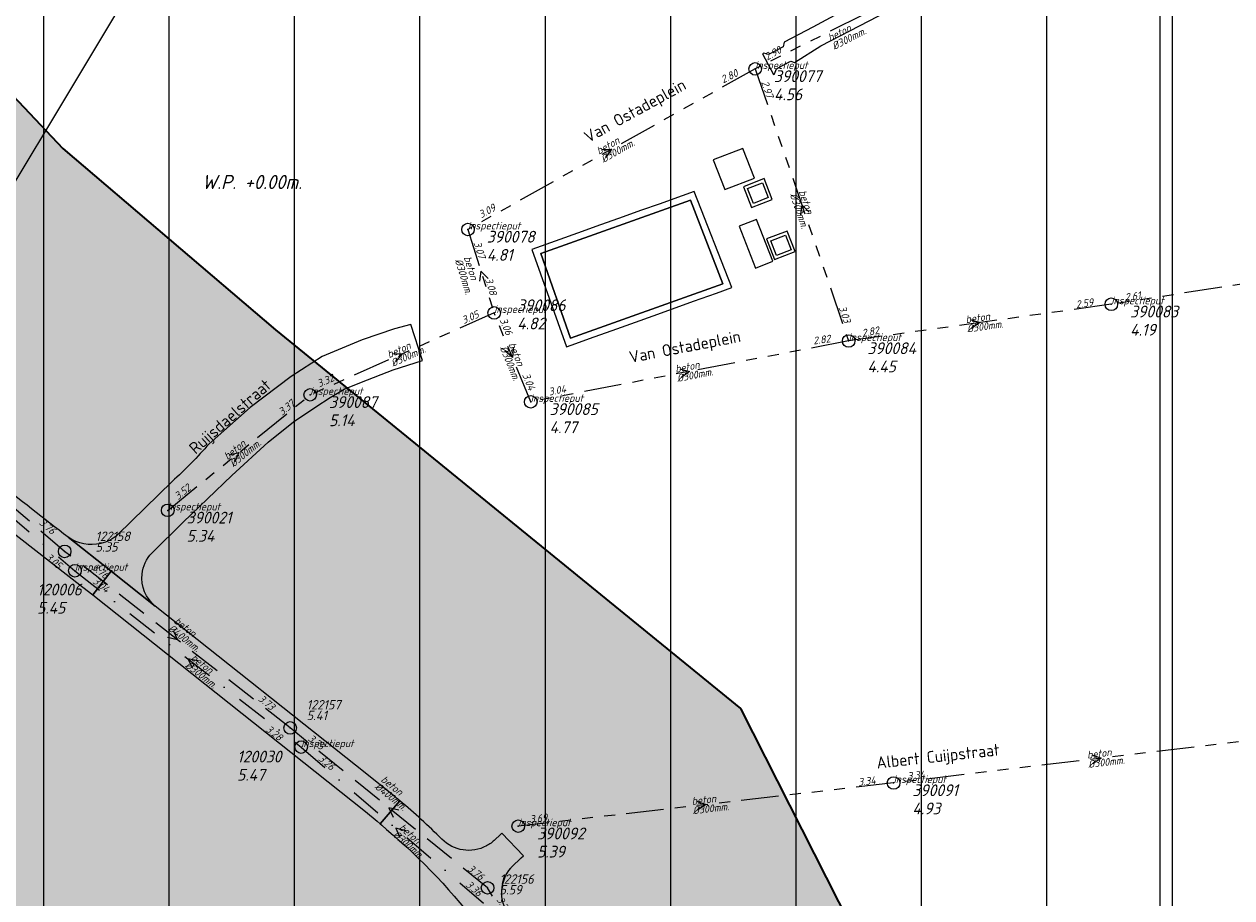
# Model space of a CAD drawing. Extents: x 148869 to 161638, y 453607 to 469810.
# Tile 370 of 656: x 154975 to 155167, y 462222 to 462361. Entities that reach past the tile are written whole.
import ezdxf
from ezdxf.enums import TextEntityAlignment as Align

# ---------------------------------------------------------------- set-up
doc = ezdxf.new("R2010")
doc.units = 0
doc.header["$PDMODE"] = 32
doc.header["$PDSIZE"] = 2
for name, pattern in [('RI-GWA', [18.45, 6, -1.8, 1.75, -1.8, 1.75, -1.8, 1.75, -1.8]), ('RI-HWA', [7.4, 5, -2.4]), ('RI-VWA', [11, 5, -3, 0, -3])]:
    doc.linetypes.add(name, pattern=pattern)
doc.layers.get('0').update_dxf_attribs({"linetype": 'CONTINUOUS'})
doc.layers.get('DEFPOINTS').update_dxf_attribs({"linetype": 'CONTINUOUS'})
for name, color, linetype in [('2021', 41, 'CONTINUOUS'), ('2021 hatch', 41, 'CONTINUOUS'), ('2022 hatch', 10, 'CONTINUOUS'), ('2024', 160, 'CONTINUOUS'), ('2024 hatch', 160, 'CONTINUOUS'), ('B-OI-RI-BOB-T18-niet meenemen', 252, 'CONTINUOUS'), ('B-OI-RI-DIAMETER-T18-niet meenemen', 252, 'CONTINUOUS'), ('B-OI-RI-HWA-PUTDEKSELHOOGTE-T25-niet meenemen', 252, 'CONTINUOUS'), ('B-OI-RI-HWA-PUTNUMMER-T25-niet meenemen', 252, 'CONTINUOUS'), ('B-OI-RI-HWA_TRANSPORTLEIDING-G-niet meenemen', 252, 'RI-HWA'), ('B-OI-RI-MATERIAAL-T18-niet meenemen', 252, 'CONTINUOUS'), ('B-OI-RI-STROOMRICHTING-S-niet meenemen', 252, 'CONTINUOUS'), ('B-OI-T50', 3, 'CONTINUOUS'), ('gs dwa', 252, 'CONTINUOUS'), ('gs rwa', 252, 'CONTINUOUS')]:
    doc.layers.add(name, color=color, linetype=linetype)
for name, color, linetype, lineweight in [('B-OI-RI-GWA-MATERIAAL-T18', 10, 'CONTINUOUS', 18), ('B-OI-RI-GWA-PUTDEKSELHOOGTE-T25', 10, 'CONTINUOUS', 25), ('B-OI-RI-GWA_BOB-T18', 10, 'CONTINUOUS', 18), ('B-OI-RI-GWA_DIAMETER-T18', 10, 'CONTINUOUS', 18), ('B-OI-RI-GWA_PUTNUMMER-T18', 10, 'CONTINUOUS', 18), ('B-OI-RI-GWA_RIOOLPUT-S', 10, 'CONTINUOUS', 25), ('B-OI-RI-GWA_TRANSPORTLEIDING-G', 10, 'RI-GWA', 18), ('B-OI-RI-STROOMRICHTING-S', 252, 'CONTINUOUS', 25), ('B-OI-RI-VWA-BOB-T18', 34, 'CONTINUOUS', 18), ('B-OI-RI-VWA-DIAMETER-T18', 34, 'CONTINUOUS', 18), ('B-OI-RI-VWA-MATERIAAL-T18', 34, 'CONTINUOUS', 18), ('B-OI-RI-VWA_PUTDEKSELHOOGTE-T25', 34, 'CONTINUOUS', 25), ('B-OI-RI-VWA_PUTNUMMER-T25', 34, 'CONTINUOUS', 25), ('B-OI-RI-VWA_RIOOLPUT-S', 34, 'CONTINUOUS', 25), ('B-OI-RI-VWA_TRANSPORTLEIDING-G', 34, 'RI-VWA', 18), ('B-RO-OG-TOPOGRAFIE-T18', 2, 'CONTINUOUS', 18), ('B-RO-VH-VERHARDING_ASFALT-GV', 251, 'CONTINUOUS', 18), ('B-RO-VH-VERHARDING_BEDRIJFSVLOERPLAAT-GV', 251, 'CONTINUOUS', 18), ('B-RO-VH-VERHARDING_STRAATBAKSTEEN-GV', 251, 'CONTINUOUS', 18), ('B-RO-VH-VERHARDING_TEGEL_RUBBER-GV', 251, 'CONTINUOUS', 18), ('N-OI-KG-BEHEERGRENS-G-2021', 221, 'XX-WERKGRENS', 35), ('X-XX-AL-TEKENBLAD-KADER-G-OZ', 1, 'CONTINUOUS', 25)]:
    doc.layers.add(name, color=color, linetype=linetype, lineweight=lineweight)
doc.styles.add('iso15', font='ISO.shx', dxfattribs={"oblique": 15})
doc.styles.add('NLCS-ISO-M200-T18', font='NLCS-ISO.ttf', dxfattribs={"height": 0.36})
doc.styles.add('NLCS-ISO-M500-T18_CURSIEF', font='NLCS-ISO.ttf', dxfattribs={"oblique": 15, "height": 0.9})
doc.styles.add('NLCS-ISO-M750-T25_CURSIEF', font='NLCS-ISO.ttf', dxfattribs={"oblique": 15, "height": 1.875})
doc.styles.add('NLCS-ISO-M750_CURSIEF', font='NLCS-ISO.ttf', dxfattribs={"oblique": 15})
doc.linetypes.add('XX-WERKGRENS', pattern='A,0,[137,NLCS.SHX,S=0.1,R=0,X=-1.1,Y=-1.35],-6', length=6)

# ---------------------------------------------------------------- blocks, each defined once
blk = doc.blocks.new('ACMAP_ANN_TEMPLATE_vwa-diam')
at = {"color": 0, "linetype": 'ByBlock', "style": 'NLCS-ISO-M500-T18_CURSIEF', "oblique": 15}
blk.add_attdef('vwa-diam', (0.3, -1.3), '', height=1.2, dxfattribs=at)
blk = doc.blocks.new('ACMAP_ANN_TEMPLATE_vwa-materiaal')
at = {"color": 0, "linetype": 'ByBlock', "style": 'NLCS-ISO-M500-T18_CURSIEF', "oblique": 15}
blk.add_attdef('vwa-mat', (0.3, 0.2), '', height=1.2, dxfattribs=at)
blk = doc.blocks.new('ACMAP_ANN_TEMPLATE_vwa-nap-l')
at = {"color": 0, "linetype": 'ByBlock', "style": 'NLCS-ISO-M500-T18_CURSIEF', "oblique": 15}
blk.add_attdef('vwa-nap-l', (3.3, 0.2), '', height=1.2, dxfattribs=at)
blk = doc.blocks.new('ACMAP_ANN_TEMPLATE_vwa-nap-r')
at = {"color": 0, "linetype": 'ByBlock', "style": 'NLCS-ISO-M500-T18_CURSIEF', "oblique": 15}
blk.add_attdef('vwa-nap-r', (-5.6, 0.2), '', height=1.2, dxfattribs=at)
blk = doc.blocks.new('ACMAP_ANN_TEMPLATE_gwa-diam')
at = {"color": 0, "linetype": 'ByBlock', "style": 'NLCS-ISO-M500-T18_CURSIEF', "oblique": 15}
blk.add_attdef('gwa-diam', (-2.2, -1.3), '', height=1.2, dxfattribs=at)
blk = doc.blocks.new('ACMAP_ANN_TEMPLATE_gwa-materiaal')
at = {"color": 0, "linetype": 'ByBlock', "style": 'NLCS-ISO-M500-T18_CURSIEF', "oblique": 15}
blk.add_attdef('gwa-mat', (-2.2, 0.2), '', height=1.2, dxfattribs=at)
blk = doc.blocks.new('ACMAP_ANN_TEMPLATE_gwa-nap-l')
at = {"color": 0, "linetype": 'ByBlock', "style": 'NLCS-ISO-M500-T18_CURSIEF', "oblique": 15}
blk.add_attdef('gwa-nap-l', (2.3, 0.2), '', height=1.2, dxfattribs=at)
blk = doc.blocks.new('ACMAP_ANN_TEMPLATE_gwa-nap-r')
at = {"color": 0, "linetype": 'ByBlock', "style": 'NLCS-ISO-M500-T18_CURSIEF', "oblique": 15}
blk.add_attdef('gwa-nap-r', (-5.6, 0.2), '', height=1.2, dxfattribs=at)
blk = doc.blocks.new('ACMAP_ANN_TEMPLATE_gwa-puth')
at = {"color": 0, "linetype": 'ByBlock', "style": 'NLCS-ISO-M750-T25_CURSIEF', "oblique": 15}
blk.add_attdef('gwa-puth', (3, -5), '', height=1.88, dxfattribs=at)
blk = doc.blocks.new('ACMAP_ANN_TEMPLATE_gwa-putnr')
at = {"color": 0, "linetype": 'ByBlock', "style": 'NLCS-ISO-M750-T25_CURSIEF', "oblique": 15}
blk.add_attdef('gwa-putnr', (3, -2.1), '', height=1.88, dxfattribs=at)
blk = doc.blocks.new('ACMAP_ANN_TEMPLATE_type knoop')
at = {"layer": 'DEFPOINTS', "style": 'NLCS-ISO-M500-T18_CURSIEF', "oblique": 15}
blk.add_attdef('type_knoop', (0, 0), '', height=1.2, dxfattribs=at)
blk = doc.blocks.new('ACMAP_ANN_TEMPLATE_vwa-puth')
at = {"color": 0, "linetype": 'ByBlock', "style": 'NLCS-ISO-M750-T25_CURSIEF', "oblique": 15}
blk.add_attdef('vwa-puth', (-3, 5), '', height=1.88, dxfattribs=at)
blk = doc.blocks.new('ACMAP_ANN_TEMPLATE_vwa-putnr')
at = {"color": 0, "linetype": 'ByBlock', "style": 'NLCS-ISO-M750-T25_CURSIEF', "oblique": 15}
blk.add_attdef('vaw-putnr', (-3, 7.9), '', height=1.88, dxfattribs=at)
blk = doc.blocks.new('ACMAP_ANN_TEMPLATE_diam')
at = {"color": 0, "linetype": 'ByBlock', "style": 'iso15', "oblique": 15}
blk.add_attdef('diam', (0.5, -1.3), '', height=1.2, dxfattribs=at)
blk = doc.blocks.new('ACMAP_ANN_TEMPLATE_mat')
at = {"color": 0, "linetype": 'ByBlock', "style": 'iso15', "oblique": 15}
blk.add_attdef('mat', (0.5, 0.2), '', height=1.2, dxfattribs=at)
blk = doc.blocks.new('ACMAP_ANN_TEMPLATE_nap-l')
at = {"color": 0, "linetype": 'ByBlock', "style": 'iso15', "oblique": 15}
blk.add_attdef('nap-l', (3.3, 0.2), '', height=1.2, dxfattribs=at)
blk = doc.blocks.new('ACMAP_ANN_TEMPLATE_nap-r')
at = {"color": 0, "linetype": 'ByBlock', "style": 'iso15', "oblique": 15}
blk.add_attdef('nap-r', text='', height=1.2, dxfattribs=at).set_placement((-4.1, 0.2), align=Align.RIGHT)
blk = doc.blocks.new('ACMAP_ANN_TEMPLATE_puth-rwa')
at = {"color": 0, "linetype": 'ByBlock', "style": 'iso15', "oblique": 15}
blk.add_attdef('puth-rwa', (-2.7, -4.4), '', height=1.5, dxfattribs=at)
blk = doc.blocks.new('ACMAP_ANN_TEMPLATE_putnr-rwa')
at = {"color": 0, "linetype": 'ByBlock', "style": 'iso15', "oblique": 15}
blk.add_attdef('putnr-rwa', (-2.7, -2.7), '', height=1.5, dxfattribs=at)

msp = doc.modelspace()

# ---------------------------------------------------------------- hatches: boundary and pattern name
at = {"layer": '2021 hatch', "transparency": 33554636}
h = msp.add_hatch(color=256, dxfattribs=at)
h.dxf.hatch_style = 1
h.paths.add_polyline_path([(153826.57, 462066.25), (153947.46, 462191.01), (154055.28, 462277.11), (154084.55, 462323.51), (154239.31, 462326.82), (154306.49, 462353.82), (154388.2, 462469.94), (154437.2, 462500.14), (154551.66, 462589.48), (154652.94, 462620.29), (154689.97, 462631.74), (154910.27, 462447.69), (154936.89, 462395.54), (154956.69, 462367.04), (154981.01, 462341.27), (155014.96, 462312.37), (155089.08, 462252), (155130.97, 462169.29), (155163.94, 462056.17), (155148.2, 461966.87), (155196.02, 461912.58), (155217.82, 461862.57), (155303.92, 461822.34), (155485.37, 461548.33), (155521.4, 461502.48), (155581.82, 461452.82), (155601.14, 461355.07), (155613.01, 461296.61), (155560.2, 461155.81), (155085.91, 460999.21), (155039.1, 460983.21), (155010.86, 460976.06), (154725.47, 460991.08), (154655.4, 460953.15), (154605.07, 460869.27), (154486.06, 460830.39), (154402.82, 460843.98), (154171.11, 460596.17), (154145.15, 460533.59), (154069.54, 460287.95), (153971.58, 460462.91), (153513.93, 460549.99), (153569.41, 460682.03), (152881.49, 461034.8), (152904.11, 461239.2), (152951.54, 461324.49), (152972.83, 461377.93), (153021.69, 461437.41), (153109.43, 461452.97), (153391.54, 461591.62), (153665.34, 461928.76), (153805.21, 461951.08)])
at = {"layer": '2022 hatch'}
h = msp.add_hatch(dxfattribs=at)
h.set_pattern_fill('ANSI31', color=256, scale=19.992, angle=45)
h.set_pattern_definition([(90, (0, 0), (-19.992, 0), [])])
h.paths.add_polyline_path([(155957.39, 462199.72), (155824.6, 462339.47), (155809.4, 462364.77), (155712.06, 462492.35), (155741.32, 462534.94), (155724.45, 462653.5), (155647.56, 462844.84), (155571.03, 462835.78), (155539.5, 462940.93), (155214.41, 462860.04), (154975.03, 462800.21), (154771.75, 462639.51), (154795.06, 462617.84), (154687.68, 462525.32), (154739.27, 462359.61), (154777.22, 462294.15), (154815.26, 462238.26), (154900.32, 462169.47), (154928.55, 462144.03), (154992.39, 461993.67), (155064.08, 461959.84), (155069.75, 461944.78), (155080.62, 461929.02), (155099.54, 461841.43), (155124.54, 461788.65), (155176.21, 461747.53), (155253.1, 461670.14), (155301.18, 461625.42), (155386.96, 461536.3), (155426.74, 461562.76), (155670.4, 461472.54), (155778.97, 461514.91), (155823.82, 461578.91), (155914.94, 461739.53), (155884.36, 461781.4), (155900.67, 461812.33), (155940.19, 461941.25), (155946.89, 461971.72), (155993.5, 462030.18), (155993.12, 462149.22)])
at = {"layer": '2024 hatch'}
h = msp.add_hatch(dxfattribs=at)
h.set_pattern_fill('ANSI31', color=256, scale=29.988, angle=45)
h.set_pattern_definition([(90, (0, 0), (-29.988, 0), [])])
h.paths.add_polyline_path([(154015.87, 462797.75), (154202.83, 462955.78), (154346.68, 463068.63), (154364.41, 463095.54), (154437.88, 463175.34), (154670.41, 463542.86), (154884.23, 463104.81), (154897.76, 462951.83), (154919.68, 462915.44), (155046.11, 462824.08), (155229.96, 462587.13), (155017.76, 462489.93), (155010.79, 462460.83), (155012.88, 462401.81), (154940.81, 462281.73), (154859.54, 462032.79), (154595.7, 462297.96), (154437.04, 462442.85), (154370.63, 462559.79), (154344.3, 462564.56), (154270.99, 462634.18), (154248.56, 462638.72)])

# ---------------------------------------------------------------- linework, layer by layer
at = {"layer": '2021', "flags": 128}
msp.add_lwpolyline([(154689.97, 462631.74), (154910.27, 462447.69), (154936.89, 462395.54), (154956.69, 462367.04), (154981.01, 462341.27), (155014.96, 462312.37), (155089.08, 462252), (155130.97, 462169.29), (155163.94, 462056.17), (155148.2, 461966.87), (155196.02, 461912.58), (155217.82, 461862.57), (155303.92, 461822.34), (155485.37, 461548.33), (155521.4, 461502.48), (155581.82, 461452.82), (155601.14, 461355.07), (155613.01, 461296.61)], dxfattribs=at)
at = {"layer": '2024', "flags": 128}
msp.add_lwpolyline([(154015.87, 462797.75), (154202.83, 462955.78), (154346.68, 463068.63), (154364.41, 463095.54), (154437.88, 463175.34), (154670.41, 463542.86), (154884.23, 463104.81), (154897.76, 462951.83), (154919.68, 462915.44), (155046.11, 462824.08), (155229.96, 462587.13), (155017.76, 462489.93), (155010.79, 462460.83), (155012.88, 462401.81), (154940.81, 462281.73), (154859.54, 462032.79), (154595.7, 462297.96), (154437.04, 462442.85), (154370.63, 462559.79), (154344.3, 462564.56), (154270.99, 462634.18), (154248.56, 462638.72)], close=True, dxfattribs=at)
at = {"layer": 'B-OI-RI-GWA_RIOOLPUT-S', "color": 251}
for p in [(155091.41, 462353.97), (155045.62, 462328.37), (155148.19, 462316.44), (155049.8, 462315.06), (155106.31, 462310.59), (155020.47, 462302), (155055.63, 462300.88), (154997.76, 462283.58), (155113.48, 462240.11), (155053.64, 462233.22)]:
    msp.add_point(p, dxfattribs=at)
at = {"layer": 'B-OI-RI-GWA_TRANSPORTLEIDING-G', "color": 251}
for p, q in [((155125.25, 462370.91), (155091.41, 462353.97)), ((155091.41, 462353.97), (155045.62, 462328.37)), ((155091.41, 462353.97), (155106.31, 462310.59)), ((155045.62, 462328.37), (155049.8, 462315.06)), ((155202.28, 462324.78), (155148.19, 462316.44)), ((155148.19, 462316.44), (155106.31, 462310.59)), ((155049.8, 462315.06), (155020.47, 462302)), ((155055.63, 462300.88), (155049.8, 462315.06)), ((155106.31, 462310.59), (155055.63, 462300.88)), ((154997.76, 462283.58), (155020.47, 462302)), ((155179.72, 462248), (155113.48, 462240.11)), ((155113.48, 462240.11), (155053.64, 462233.22))]:
    msp.add_line(p, q, dxfattribs=at)
at = {"layer": 'B-OI-RI-HWA_TRANSPORTLEIDING-G-niet meenemen'}
for p, q in [((154981.32, 462277.03), (154945.56, 462307.58)), ((155017.27, 462248.89), (154981.32, 462277.03)), ((155048.75, 462223.39), (155017.27, 462248.89)), ((155067.89, 462189.92), (155048.75, 462223.39))]:
    msp.add_line(p, q, dxfattribs=at)
at = {"layer": 'B-OI-RI-STROOMRICHTING-S', "color": 251}
for points in [[(155066.9, 462341.1), (155068.52, 462341.17), (155067.61, 462339.84)], [(155100.01, 462331.15), (155098.86, 462332.28), (155098.64, 462330.68)], [(155048.83, 462320.56), (155047.7, 462321.71), (155047.45, 462320.13)], [(155125.71, 462314.03), (155127.24, 462313.52), (155125.92, 462312.6)], [(155052.83, 462309.58), (155052.7, 462307.97), (155051.49, 462309.03)], [(155033.52, 462308.6), (155035.14, 462308.53), (155034.11, 462307.29)], [(155079.42, 462306.17), (155080.96, 462305.73), (155079.68, 462304.76)], [(155007.54, 462292.44), (155009.11, 462292.79), (155008.45, 462291.32)], [(155002.57, 462259.57), (155000.98, 462259.89), (155001.68, 462258.44)], [(155145.08, 462244.6), (155146.6, 462244.05), (155145.26, 462243.17)], [(155082.05, 462237.22), (155083.55, 462236.66), (155082.2, 462235.79)], [(155035.7, 462232.5), (155034.14, 462232.89), (155034.77, 462231.4)]]:
    msp.add_lwpolyline(points, dxfattribs=at)
at = {"layer": 'B-OI-RI-STROOMRICHTING-S-niet meenemen', "color": 251}
for points in [[(154998.6, 462264.41), (154999.29, 462262.96), (154997.71, 462263.28)], [(155034.58, 462235.79), (155033.01, 462236.14), (155033.68, 462234.68)]]:
    msp.add_lwpolyline(points, dxfattribs=at)
at = {"layer": 'B-OI-RI-VWA_RIOOLPUT-S'}
for p in [(154982.96, 462273.95), (155019.03, 462245.83)]:
    msp.add_point(p, dxfattribs=at)
at = {"layer": 'B-OI-RI-VWA_TRANSPORTLEIDING-G', "color": 251}
for p, q in [((154946.52, 462304.97), (154982.96, 462273.95)), ((154982.96, 462273.95), (155019.03, 462245.83)), ((155019.03, 462245.83), (155049.27, 462219.94))]:
    msp.add_line(p, q, dxfattribs=at)
at = {"layer": 'B-RO-VH-VERHARDING_ASFALT-GV', "flags": 128}
msp.add_lwpolyline([(155061.98, 462311.04), (155086.27, 462319.71), (155081.08, 462333.04), (155057.22, 462324.53)], close=True, dxfattribs=at)
at = {"layer": 'B-RO-VH-VERHARDING_BEDRIJFSVLOERPLAAT-GV', "flags": 128}
for points in [[(155089.56, 462335.19), (155090.84, 462331.89), (155094.14, 462333.17), (155092.86, 462336.47)], [(155063.1, 462327.78), (155060.26, 462326.77), (155056.57, 462325.45), (155055.82, 462325.19), (155061.31, 462309.64), (155062.07, 462309.92), (155065.77, 462311.24), (155068.63, 462312.27), (155072.33, 462313.59), (155075.13, 462314.59), (155078.82, 462315.92), (155081.59, 462316.91), (155085.26, 462318.22), (155087.7, 462319.09), (155081.71, 462334.42), (155079.8, 462333.74), (155076.1, 462332.42), (155073.3, 462331.42), (155069.62, 462330.11), (155066.77, 462329.09)], [(155090.2, 462334.9), (155092.58, 462335.82), (155093.5, 462333.46), (155091.12, 462332.53)], [(155061.98, 462311.04), (155057.22, 462324.53), (155081.08, 462333.04), (155086.27, 462319.71)], [(155097.79, 462324.84), (155096.53, 462328.12), (155093.24, 462326.85), (155094.51, 462323.57)], [(155097.15, 462325.13), (155094.79, 462324.22), (155093.89, 462326.56), (155096.24, 462327.47)]]:
    msp.add_lwpolyline(points, close=True, dxfattribs=at)
at = {"layer": 'B-RO-VH-VERHARDING_STRAATBAKSTEEN-GV', "flags": 128}
msp.add_lwpolyline([(155152.28, 462382.31), (155151.09, 462385.87), (155137.85, 462379.63), (155121.3, 462371.56), (155110.16, 462365.84), (155100.58, 462360.64), (155096.04, 462358.21), (155095.85, 462357.51), (155093.56, 462356.27), (155092.78, 462356.47), (155092.58, 462356.37), (155094.35, 462353.08), (155094.52, 462353.18), (155094.79, 462353.97), (155095.45, 462354.33), (155097.1, 462355.21), (155097.67, 462354.99), (155101.86, 462357.64), (155117.2, 462365.64), (155126.76, 462370.57), (155142.18, 462377.95)], close=True, dxfattribs=at)
for points in [[(155038.39, 462307.45), (155036.49, 462313.24), (155033.93, 462312.5), (155028.77, 462310.76), (155022.4, 462308.11), (155017.41, 462304.94), (155010.88, 462299.99), (155004.36, 462294.2)], [(154995.23, 462276.77), (155000.24, 462281.68), (155007.98, 462289.12), (155013.79, 462294.43), (155017.81, 462297.7), (155021.35, 462300.1), (155023.64, 462301.57), (155025.88, 462302.9), (155028.64, 462304.04), (155033.71, 462305.97), (155038.39, 462307.45)], [(154998.46, 462288.18), (154989.81, 462279.74)], [(154971.89, 462280.97), (154984.23, 462271.33), (154985.79, 462270.12), (154988.76, 462273.87), (154981.9, 462279.29)], [(154981.9, 462279.29), (154988.76, 462273.87), (154995.77, 462268.32)], [(155034.06, 462237.84), (155029.49, 462241.49), (154995.77, 462268.32), (154988.76, 462273.87), (154985.79, 462270.12), (155029.27, 462235.55)], [(155029.27, 462235.55), (155031.13, 462234.03), (155031.62, 462233.62), (155034.78, 462237.25)], [(155034.78, 462237.25), (155031.62, 462233.62), (155031.9, 462233.39), (155032.64, 462232.69)], [(155052.62, 462226.75), (155054.11, 462228.15), (155054.5, 462228.51), (155051.04, 462232.12), (155050.71, 462231.81), (155049.96, 462231.11)]]:
    msp.add_lwpolyline(points, dxfattribs=at)
at = {"layer": 'B-RO-VH-VERHARDING_STRAATBAKSTEEN-GV'}
for points in [[(154981.9, 462279.29, -0.013134), (154958.87, 462297.83)], [(155004.36, 462294.2, -0.028446), (154998.46, 462288.18)], [(154987.08, 462278.29, -0.219825), (154981.9, 462279.29)], [(154989.81, 462279.74, -0.124415), (154987.08, 462278.29)], [(154993.68, 462273.42, -0.164271), (154995.23, 462276.77)], [(154995.77, 462268.32, -0.254012), (154993.68, 462273.42)], [(155034.78, 462237.25, 0.001507), (155034.06, 462237.84)], [(155041.46, 462231.16, 0.021076), (155034.78, 462237.25)], [(155032.64, 462232.69, -0.0567), (155047.78, 462216.69)], [(155048.57, 462230.07, -0.335194), (155041.46, 462231.16)], [(155049.96, 462231.11, -0.073492), (155048.57, 462230.07)], [(155052.09, 462219.15, -0.338473), (155052.45, 462226.55)], [(155052.45, 462226.55, -0.010595), (155052.62, 462226.75)]]:
    msp.add_lwpolyline(points, format="xyb", dxfattribs=at)
at = {"layer": 'B-RO-VH-VERHARDING_TEGEL_RUBBER-GV', "flags": 128}
for points in [[(155091.28, 462336.55), (155089.43, 462341.3), (155084.73, 462339.47), (155086.6, 462334.72)], [(155088.87, 462328.9), (155091.47, 462322.22), (155094.24, 462323.29), (155091.63, 462329.97)]]:
    msp.add_lwpolyline(points, close=True, dxfattribs=at)
at = {"layer": 'DEFPOINTS', "flags": 128}
msp.add_lwpolyline([(154540.93, 462092.77), (154540.93, 462523.27), (155155.93, 462523.27), (155155.93, 462190.39), (155090.6, 462190.39), (155090.6, 462196.44), (155014.97, 462196.44), (155014.97, 462092.77)], close=True, dxfattribs=at)
at = {"layer": 'gs dwa', "color": 251}
for p in [(154982.96, 462273.95), (155019.03, 462245.83)]:
    msp.add_point(p, dxfattribs=at)
at = {"layer": 'gs rwa', "color": 251}
for p in [(154981.32, 462277.03), (155017.27, 462248.89), (155048.75, 462223.39)]:
    msp.add_point(p, dxfattribs=at)
at = {"layer": 'N-OI-KG-BEHEERGRENS-G-2021', "flags": 128}
msp.add_lwpolyline([(153826.57, 462066.25), (153947.46, 462191.01), (154055.28, 462277.11), (154084.55, 462323.51), (154239.31, 462326.82), (154306.49, 462353.82), (154388.2, 462469.94), (154437.2, 462500.14), (154551.66, 462589.48), (154652.94, 462620.29), (154689.97, 462631.74), (154910.27, 462447.69), (154936.89, 462395.54), (154956.69, 462367.04), (154981.01, 462341.27), (155014.96, 462312.37), (155089.08, 462252), (155130.97, 462169.29), (155163.94, 462056.17), (155148.2, 461966.87), (155196.02, 461912.58), (155217.82, 461862.57), (155303.92, 461822.34), (155485.37, 461548.33), (155521.4, 461502.48), (155581.82, 461452.82), (155601.14, 461355.07), (155613.01, 461296.61), (155560.2, 461155.81), (155085.91, 460999.21), (155039.1, 460983.21), (155010.86, 460976.06), (154725.47, 460991.08), (154655.4, 460953.15), (154605.07, 460869.27), (154486.06, 460830.39), (154402.82, 460843.98), (154171.11, 460596.17), (154145.15, 460533.59), (154069.54, 460287.95), (153971.58, 460462.91), (153513.93, 460549.99), (153569.41, 460682.03), (152881.49, 461034.8), (152904.11, 461239.2), (152951.54, 461324.49), (152972.83, 461377.93), (153021.69, 461437.41), (153109.43, 461452.97), (153391.54, 461591.62), (153665.34, 461928.76), (153805.21, 461951.08)], close=True, dxfattribs=at)
at = {"layer": 'X-XX-AL-TEKENBLAD-KADER-G-OZ'}
msp.add_lwpolyline([(154540.93, 462523.27), (155155.93, 462523.27), (155155.93, 462092.77), (154540.93, 462092.77)], close=True, dxfattribs=at)

# ---------------------------------------------------------------- block references
at = {"layer": 'B-OI-RI-BOB-T18-niet meenemen', "color": 251}
ref = msp.add_blockref('ACMAP_ANN_TEMPLATE_nap-l', (154974.51, 462283.47), dxfattribs=dict(at, rotation=319.4848585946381))
ref.add_attrib('nap-l', '3.76', (154977.15, 462281.47), dxfattribs={"layer": '0', "color": 0, "linetype": 'ByBlock', "height": 1.2, "rotation": 319.4849, "style": 'NLCS-ISO-M750_CURSIEF', "oblique": 15})
ref = msp.add_blockref('ACMAP_ANN_TEMPLATE_nap-r', (154990.86, 462269.88), dxfattribs=dict(at, rotation=321.9546332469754))
ref.add_attrib('nap-r', '3.76', dxfattribs={"layer": '0', "color": 0, "linetype": 'ByBlock', "height": 1.2, "rotation": 321.9546, "style": 'NLCS-ISO-M750_CURSIEF', "oblique": 15}).set_placement((154987.75, 462272.56), align=Align.RIGHT)
ref = msp.add_blockref('ACMAP_ANN_TEMPLATE_nap-r', (155017.27, 462248.89), dxfattribs=dict(at, rotation=320.9956048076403))
ref.add_attrib('nap-r', '3.73', dxfattribs={"layer": '0', "color": 0, "linetype": 'ByBlock', "height": 1.2, "rotation": 320.9956, "style": 'NLCS-ISO-M750_CURSIEF', "oblique": 15}).set_placement((155014.21, 462251.62), align=Align.RIGHT)
ref = msp.add_blockref('ACMAP_ANN_TEMPLATE_nap-l', (155017.27, 462248.89), dxfattribs=dict(at, rotation=321.9546332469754))
ref.add_attrib('nap-l', '3.73', (155019.99, 462247.01), dxfattribs={"layer": '0', "color": 0, "linetype": 'ByBlock', "height": 1.2, "rotation": 321.9546, "style": 'NLCS-ISO-M750_CURSIEF', "oblique": 15})
ref = msp.add_blockref('ACMAP_ANN_TEMPLATE_nap-l', (155042.74, 462228.18), dxfattribs=dict(at, rotation=320.9956048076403))
ref.add_attrib('nap-l', '3.76', (155045.43, 462226.26), dxfattribs={"layer": '0', "color": 0, "linetype": 'ByBlock', "height": 1.2, "rotation": 320.9956, "style": 'NLCS-ISO-M750_CURSIEF', "oblique": 15})
ref = msp.add_blockref('ACMAP_ANN_TEMPLATE_nap-r', (155053.36, 462215.46), dxfattribs=dict(at, rotation=299.7594431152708))
ref.add_attrib('nap-r', '3.76', dxfattribs={"layer": '0', "color": 0, "linetype": 'ByBlock', "height": 1.2, "rotation": 299.7594, "style": 'NLCS-ISO-M750_CURSIEF', "oblique": 15}).set_placement((155051.5, 462219.12), align=Align.RIGHT)
at = {"layer": 'B-OI-RI-DIAMETER-T18-niet meenemen', "color": 251}
ref = msp.add_blockref('ACMAP_ANN_TEMPLATE_diam', (154998.13, 462265.88), dxfattribs=dict(at, rotation=321.9546332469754))
ref.add_attrib('diam', '%%c400mm.', (154997.72, 462264.55), dxfattribs={"layer": '0', "color": 0, "linetype": 'ByBlock', "height": 1.2, "rotation": 321.9546, "style": 'NLCS-ISO-M750_CURSIEF', "oblique": 15})
ref = msp.add_blockref('ACMAP_ANN_TEMPLATE_diam', (155031.11, 462240.64), dxfattribs=dict(at, rotation=320.9956048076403))
ref.add_attrib('diam', '%%c400mm.', (155030.68, 462239.32), dxfattribs={"layer": '0', "color": 0, "linetype": 'ByBlock', "height": 1.2, "rotation": 320.9956, "style": 'NLCS-ISO-M750_CURSIEF', "oblique": 15})
at = {"layer": 'B-OI-RI-GWA-MATERIAAL-T18', "color": 251}
for p, rotation in [((155105.4, 462359.12), 26.59213497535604), ((155068.52, 462341.17), 29.20842217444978), ((155098.86, 462332.28), 288.9563797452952), ((155045.41, 462321.76), 287.4348746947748), ((155127.25, 462313.52), 7.951897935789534), ((155035.14, 462308.53), 24.00235194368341), ((155052.71, 462307.97), 292.3496445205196), ((155080.97, 462305.73), 10.84610614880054), ((155009.11, 462292.79), 39.04538531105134), ((155146.6, 462244.05), 6.79262976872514), ((155083.56, 462236.66), 6.56813415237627)]:
    msp.add_blockref('ACMAP_ANN_TEMPLATE_gwa-materiaal', p, dxfattribs=dict(at, rotation=rotation)).add_auto_attribs({'gwa-mat': 'beton'})
at = {"layer": 'B-OI-RI-GWA-PUTDEKSELHOOGTE-T25', "color": 251}
for p, values in [((155091.41, 462353.97), {'gwa-puth': '4.56'}), ((155045.62, 462328.37), {'gwa-puth': '4.81'}), ((155050.47, 462317.44), {'gwa-puth': '4.82'}), ((155148.19, 462316.44), {'gwa-puth': '4.19'}), ((155106.31, 462310.59), {'gwa-puth': '4.45'}), ((155020.47, 462302), {'gwa-puth': '5.14'}), ((155055.63, 462300.88), {'gwa-puth': '4.77'}), ((154997.76, 462283.58), {'gwa-puth': '5.34'}), ((155113.48, 462240.11), {'gwa-puth': '4.93'}), ((155053.64, 462233.22), {'gwa-puth': '5.39'})]:
    msp.add_blockref('ACMAP_ANN_TEMPLATE_gwa-puth', p, dxfattribs=at).add_auto_attribs(values)
at = {"layer": 'B-OI-RI-GWA_BOB-T18', "color": 251}
for name, p, rotation, values in [('ACMAP_ANN_TEMPLATE_gwa-nap-l', (155091.41, 462353.97), 29.20842217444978, {'gwa-nap-l': '2.90'}), ('ACMAP_ANN_TEMPLATE_gwa-nap-r', (155091.41, 462353.97), 26.59213497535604, {'gwa-nap-r': '2.80'}), ('ACMAP_ANN_TEMPLATE_gwa-nap-l', (155091.41, 462353.97), 288.9563797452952, {'gwa-nap-l': '2.97'}), ('ACMAP_ANN_TEMPLATE_gwa-nap-r', (155052.72, 462332.66), 29.20842217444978, {'gwa-nap-r': '3.09'}), ('ACMAP_ANN_TEMPLATE_gwa-nap-l', (155045.62, 462328.37), 287.4348746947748, {'gwa-nap-l': '3.07'}), ('ACMAP_ANN_TEMPLATE_gwa-nap-r', (155049.8, 462315.06), 287.4348746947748, {'gwa-nap-r': '3.08'}), ('ACMAP_ANN_TEMPLATE_gwa-nap-r', (155148.19, 462316.44), 8.765264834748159, {'gwa-nap-r': '2.59'}), ('ACMAP_ANN_TEMPLATE_gwa-nap-l', (155148.19, 462316.44), 7.951897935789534, {'gwa-nap-l': '2.61'}), ('ACMAP_ANN_TEMPLATE_gwa-nap-l', (155042.94, 462312.15), 24.00235194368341, {'gwa-nap-l': '3.05'}), ('ACMAP_ANN_TEMPLATE_gwa-nap-r', (155106.31, 462310.59), 288.9563797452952, {'gwa-nap-r': '3.03'}), ('ACMAP_ANN_TEMPLATE_gwa-nap-r', (155052.58, 462308.71), 292.3496445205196, {'gwa-nap-r': '3.06'}), ('ACMAP_ANN_TEMPLATE_gwa-nap-r', (155106.31, 462310.59), 7.951897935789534, {'gwa-nap-r': '2.82'}), ('ACMAP_ANN_TEMPLATE_gwa-nap-l', (155106.31, 462310.59), 10.84610614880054, {'gwa-nap-l': '2.82'}), ('ACMAP_ANN_TEMPLATE_gwa-nap-l', (155053.19, 462307.23), 292.3496445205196, {'gwa-nap-l': '3.04'}), ('ACMAP_ANN_TEMPLATE_gwa-nap-r', (155027.09, 462305.24), 24.00235194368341, {'gwa-nap-r': '3.32'}), ('ACMAP_ANN_TEMPLATE_gwa-nap-r', (155064.13, 462302.73), 10.84610614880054, {'gwa-nap-r': '3.04'}), ('ACMAP_ANN_TEMPLATE_gwa-nap-r', (155020.47, 462302), 39.04538531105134, {'gwa-nap-r': '3.37'}), ('ACMAP_ANN_TEMPLATE_gwa-nap-l', (154997.76, 462283.58), 39.04538531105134, {'gwa-nap-l': '3.52'}), ('ACMAP_ANN_TEMPLATE_gwa-nap-l', (155113.48, 462240.11), 6.56813415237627, {'gwa-nap-l': '3.34'}), ('ACMAP_ANN_TEMPLATE_gwa-nap-r', (155113.48, 462240.11), 6.79262976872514, {'gwa-nap-r': '3.34'}), ('ACMAP_ANN_TEMPLATE_gwa-nap-r', (155061.12, 462234.15), 6.56813415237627, {'gwa-nap-r': '3.69'})]:
    msp.add_blockref(name, p, dxfattribs=dict(at, rotation=rotation)).add_auto_attribs(values)
at = {"layer": 'B-OI-RI-GWA_DIAMETER-T18', "color": 251}
for p, rotation in [((155105.4, 462359.12), 26.59213497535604), ((155068.52, 462341.17), 29.20842217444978), ((155098.86, 462332.28), 288.9563797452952), ((155045.41, 462321.76), 287.4348746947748), ((155127.25, 462313.52), 7.951897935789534), ((155035.14, 462308.53), 24.00235194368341), ((155052.71, 462307.97), 292.3496445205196), ((155080.97, 462305.73), 10.84610614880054), ((155009.11, 462292.79), 39.04538531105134), ((155146.6, 462244.05), 6.79262976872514), ((155083.56, 462236.66), 6.56813415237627)]:
    msp.add_blockref('ACMAP_ANN_TEMPLATE_gwa-diam', p, dxfattribs=dict(at, rotation=rotation)).add_auto_attribs({'gwa-diam': '%%c300mm.'})
at = {"layer": 'B-OI-RI-GWA_PUTNUMMER-T18', "color": 251}
for p, values in [((155091.41, 462353.97), {'gwa-putnr': '390077'}), ((155045.62, 462328.37), {'gwa-putnr': '390078'}), ((155050.47, 462317.44), {'gwa-putnr': '390086'}), ((155148.19, 462316.44), {'gwa-putnr': '390083'}), ((155106.31, 462310.59), {'gwa-putnr': '390084'}), ((155020.47, 462302), {'gwa-putnr': '390087'}), ((155055.63, 462300.88), {'gwa-putnr': '390085'}), ((154997.76, 462283.58), {'gwa-putnr': '390021'}), ((155113.48, 462240.11), {'gwa-putnr': '390091'}), ((155053.64, 462233.22), {'gwa-putnr': '390092'})]:
    msp.add_blockref('ACMAP_ANN_TEMPLATE_gwa-putnr', p, dxfattribs=at).add_auto_attribs(values)
at = {"layer": 'B-OI-RI-HWA-PUTDEKSELHOOGTE-T25-niet meenemen', "color": 251}
ref = msp.add_blockref('ACMAP_ANN_TEMPLATE_puth-rwa', (154988.94, 462281.4), dxfattribs=at)
ref.add_attrib('puth-rwa', '5.35', (154986.24, 462277), dxfattribs={"layer": '0', "color": 0, "linetype": 'ByBlock', "height": 1.5, "style": 'NLCS-ISO-M750_CURSIEF', "oblique": 15})
ref = msp.add_blockref('ACMAP_ANN_TEMPLATE_puth-rwa', (155022.59, 462254.53), dxfattribs=at)
ref.add_attrib('puth-rwa', '5.41', (155019.89, 462250.13), dxfattribs={"layer": '0', "color": 0, "linetype": 'ByBlock', "height": 1.5, "style": 'NLCS-ISO-M750_CURSIEF', "oblique": 15})
ref = msp.add_blockref('ACMAP_ANN_TEMPLATE_puth-rwa', (155053.33, 462226.74), dxfattribs=at)
ref.add_attrib('puth-rwa', '5.59', (155050.63, 462222.34), dxfattribs={"layer": '0', "color": 0, "linetype": 'ByBlock', "height": 1.5, "style": 'NLCS-ISO-M750_CURSIEF', "oblique": 15})
at = {"layer": 'B-OI-RI-HWA-PUTNUMMER-T25-niet meenemen'}
ref = msp.add_blockref('ACMAP_ANN_TEMPLATE_putnr-rwa', (154988.94, 462281.4), dxfattribs=at)
ref.add_attrib('putnr-rwa', '122158', (154986.24, 462278.7), dxfattribs={"layer": '0', "color": 0, "linetype": 'ByBlock', "height": 1.5, "style": 'NLCS-ISO-M750_CURSIEF', "oblique": 15})
at = {"layer": 'B-OI-RI-HWA-PUTNUMMER-T25-niet meenemen', "color": 251}
ref = msp.add_blockref('ACMAP_ANN_TEMPLATE_putnr-rwa', (155022.59, 462254.53), dxfattribs=at)
ref.add_attrib('putnr-rwa', '122157', (155019.89, 462251.83), dxfattribs={"layer": '0', "color": 0, "linetype": 'ByBlock', "height": 1.5, "style": 'NLCS-ISO-M750_CURSIEF', "oblique": 15})
at = {"layer": 'B-OI-RI-HWA-PUTNUMMER-T25-niet meenemen'}
ref = msp.add_blockref('ACMAP_ANN_TEMPLATE_putnr-rwa', (155053.33, 462226.74), dxfattribs=at)
ref.add_attrib('putnr-rwa', '122156', (155050.63, 462224.04), dxfattribs={"layer": '0', "color": 0, "linetype": 'ByBlock', "height": 1.5, "style": 'NLCS-ISO-M750_CURSIEF', "oblique": 15})
at = {"layer": 'B-OI-RI-MATERIAAL-T18-niet meenemen', "color": 251}
ref = msp.add_blockref('ACMAP_ANN_TEMPLATE_mat', (154998.13, 462265.88), dxfattribs=dict(at, rotation=321.9546332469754))
ref.add_attrib('mat', 'beton', (154998.65, 462265.73), dxfattribs={"layer": '0', "color": 0, "linetype": 'ByBlock', "height": 1.2, "rotation": 321.9546, "style": 'NLCS-ISO-M750_CURSIEF', "oblique": 15})
ref = msp.add_blockref('ACMAP_ANN_TEMPLATE_mat', (155031.11, 462240.64), dxfattribs=dict(at, rotation=320.9956048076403))
ref.add_attrib('mat', 'beton', (155031.63, 462240.48), dxfattribs={"layer": '0', "color": 0, "linetype": 'ByBlock', "height": 1.2, "rotation": 320.9956, "style": 'NLCS-ISO-M750_CURSIEF', "oblique": 15})
at = {"layer": 'B-OI-RI-VWA-BOB-T18', "color": 251}
for name, p, rotation, values in [('ACMAP_ANN_TEMPLATE_vwa-nap-r', (154982.29, 462272.17), 319.5934998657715, {'vwa-nap-r': '3.05'}), ('ACMAP_ANN_TEMPLATE_vwa-nap-l', (154982.96, 462273.95), 322.0601909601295, {'vwa-nap-l': '3.04'}), ('ACMAP_ANN_TEMPLATE_vwa-nap-r', (155017.56, 462244.86), 322.0601909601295, {'vwa-nap-r': '3.28'}), ('ACMAP_ANN_TEMPLATE_vwa-nap-l', (155019.03, 462245.83), 319.4314886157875, {'vwa-nap-l': '3.26'}), ('ACMAP_ANN_TEMPLATE_vwa-nap-r', (155049.27, 462219.94), 319.4314886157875, {'vwa-nap-r': '3.36'})]:
    msp.add_blockref(name, p, dxfattribs=dict(at, rotation=rotation)).add_auto_attribs(values)
at = {"layer": 'B-OI-RI-VWA-DIAMETER-T18', "color": 251}
for p, rotation in [((155000.99, 462259.89), 322.0601909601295), ((155034.15, 462232.89), 319.4314886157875)]:
    msp.add_blockref('ACMAP_ANN_TEMPLATE_vwa-diam', p, dxfattribs=dict(at, rotation=rotation)).add_auto_attribs({'vwa-diam': '%%c300mm.'})
at = {"layer": 'B-OI-RI-VWA-MATERIAAL-T18', "color": 251}
for p, rotation in [((155000.99, 462259.89), 322.0601909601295), ((155034.15, 462232.89), 319.4314886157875)]:
    msp.add_blockref('ACMAP_ANN_TEMPLATE_vwa-materiaal', p, dxfattribs=dict(at, rotation=rotation)).add_auto_attribs({'vwa-mat': 'beton'})
at = {"layer": 'B-OI-RI-VWA_PUTDEKSELHOOGTE-T25', "color": 251}
for p, values in [((154979.93, 462262.11), {'vwa-puth': '5.45'}), ((155011.81, 462235.48), {'vwa-puth': '5.47'})]:
    msp.add_blockref('ACMAP_ANN_TEMPLATE_vwa-puth', p, dxfattribs=at).add_auto_attribs(values)
at = {"layer": 'B-OI-RI-VWA_PUTNUMMER-T25', "color": 251}
for p, values in [((154979.93, 462262.11), {'vaw-putnr': '120006'}), ((155011.81, 462235.48), {'vaw-putnr': '120030'})]:
    msp.add_blockref('ACMAP_ANN_TEMPLATE_vwa-putnr', p, dxfattribs=at).add_auto_attribs(values)
at = {"layer": 'DEFPOINTS'}
for p in [(155091.41, 462353.97), (155045.62, 462328.37), (155148.19, 462316.44), (155049.8, 462315.06), (155106.31, 462310.59), (155020.47, 462302), (155055.63, 462300.88), (154997.76, 462283.58), (154982.96, 462273.95), (155019.03, 462245.83), (155113.48, 462240.11), (155053.64, 462233.22)]:
    msp.add_blockref('ACMAP_ANN_TEMPLATE_type knoop', p, dxfattribs=at).add_auto_attribs({'type_knoop': 'inspectieput'})

# ---------------------------------------------------------------- texts
at = {"layer": 'B-OI-T50', "style": 'NLCS-ISO-M750_CURSIEF', "oblique": 15}
msp.add_text('W.P. +0.00m.', height=2.25, dxfattribs=at).set_placement((155003.22, 462334.81))
at = {"layer": 'B-RO-OG-TOPOGRAFIE-T18', "style": 'NLCS-ISO-M200-T18'}
for s, rotation, p in [('Van Ostadeplein', 28.9, (155072.38, 462347.06)), ('Van Ostadeplein', 10.9, (155080.26, 462309.41)), ('Ruijsdaelstraat', 41.6, (155007.87, 462298.34)), ('Albert Cuijpstraat', 6.2, (155120.59, 462244.11))]:
    msp.add_text(s, height=1.875, rotation=rotation, dxfattribs=at).set_placement(p, align=Align.MIDDLE)

doc.saveas('drawing.dxf')
